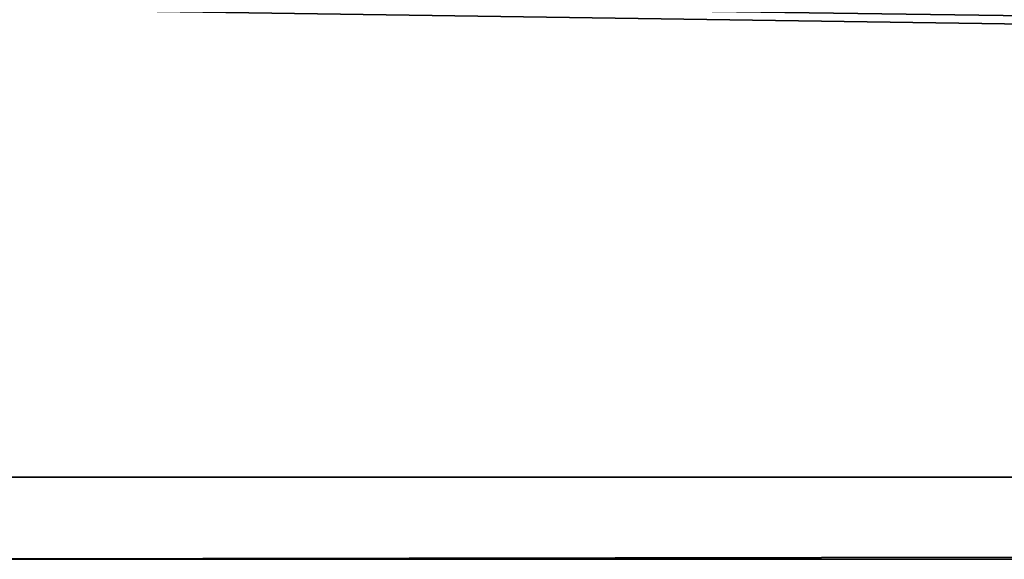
# Model space of a CAD drawing. Header units: millimetres. Extents: x -503 to 6703, y -110 to 193.
# Tile 650 of 656: x 2587 to 2611, y -44 to -30. Entities that reach past the tile are written whole.
import ezdxf

# ---------------------------------------------------------------- set-up
doc = ezdxf.new("R2010")
doc.units = ezdxf.units.MM
doc.layers.add('151', color=7, linetype='Continuous', true_color=0xffffff)

# ---------------------------------------------------------------- blocks, each defined once
blk = doc.blocks.new('UG_SURFACE_241')
at = {"layer": '151', "color": 35, "linetype": 'Continuous', "lineweight": 35}
for points in [[(2578, -30, 2030), (2578, -43.5, 2030), (3422, -43.5, 2030), (3422, -42.218, 2030)], [(3422, -42.218, 2030), (3422, -30, 2030), (2578, -30, 2030)], [(3422, -41.5), (2578, -41.5), (2578, -30), (2591, -30)], [(3422, -41.5), (2591, -30), (3409, -30)], [(2578, -43.5, 2), (2578, -41.5), (3422, -41.5), (3422, -42.218, 0.718)], [(3422, -42.218, 0.718), (3422, -43.5, 2), (2578, -43.5, 2)], [(2578, -43.5, 2), (2636, -43.5, 1015), (2636, -43.5, 1032)], [(2578, -43.5, 2), (2636.761, -43.5, 1011.173), (2636, -43.5, 1015)], [(2636, -43.5, 1032), (2637.34, -43.5, 1099), (2578, -43.5, 2)], [(2578, -43.5, 2), (2638.929, -43.5, 1007.929), (2636.761, -43.5, 1011.173)], [(2578, -43.5, 2), (2646, -43.5, 1005), (2642.173, -43.5, 1005.761)], [(2642.173, -43.5, 1005.761), (2638.929, -43.5, 1007.929), (2578, -43.5, 2)], [(3422, -43.5, 2030), (2578, -43.5, 2030), (2641.933, -43.5, 1113.135), (2646, -43.5, 1114)], [(2578, -43.5, 2030), (2636.489, -43.5, 1107.09), (2638.569, -43.5, 1110.691)], [(2638.569, -43.5, 1110.691), (2641.933, -43.5, 1113.135), (2578, -43.5, 2030)], [(2578, -43.5, 2030), (2578, -43.5, 2), (2636.055, -43.5, 1102.955)], [(2637.34, -43.5, 1099), (2636.055, -43.5, 1102.955), (2578, -43.5, 2)], [(2636.055, -43.5, 1102.955), (2636.489, -43.5, 1107.09), (2578, -43.5, 2030)], [(2649.827, -43.5, 1005.761), (2646, -43.5, 1005), (2578, -43.5, 2), (3422, -43.5, 2)]]:
    blk.add_3dface(points, dxfattribs=at)

msp = doc.modelspace()

# ---------------------------------------------------------------- linework, layer by layer
at = {"layer": '151', "color": 252, "linetype": 'Continuous', "lineweight": -3, "true_color": 0x939598}
for p, q in [((2578, -41.5), (3422, -41.5)), ((3422, -43.5, 2), (2578, -43.5, 2)), ((3422, -43.5, 2030), (2578, -43.5, 2030))]:
    msp.add_line(p, q, dxfattribs=at)

# ---------------------------------------------------------------- block references
msp.add_blockref('UG_SURFACE_241', (0, 0), dxfattribs=at)

doc.saveas('drawing.dxf')
